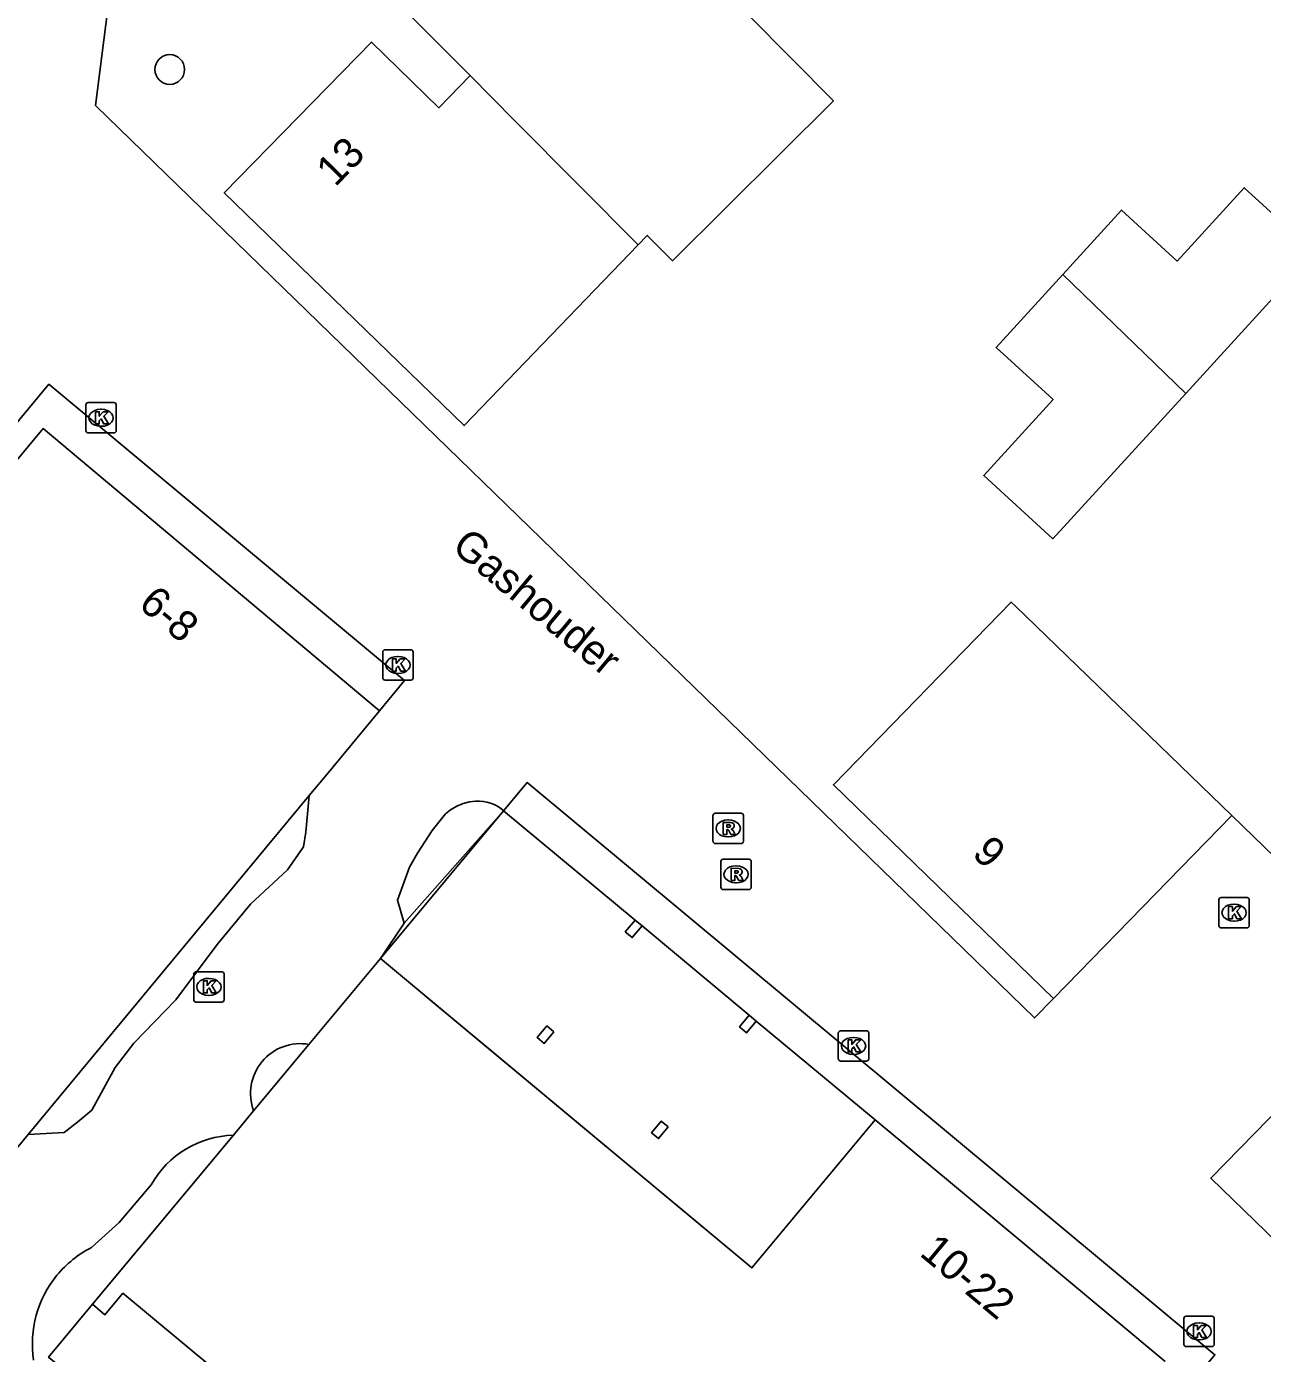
# Model space of a CAD drawing. Extents: x 161772 to 163123, y 383092 to 383917.
# Drawn here: x 162032.86 to 162073.6, y 383312.33 to 383356.05 of the extents above; entities that cross this region are included whole.
import ezdxf

# ---------------------------------------------------------------- set-up
doc = ezdxf.new("R2010")
doc.units = 0
for name, color, linetype in [('IMGEO_Boom', 7, 'Continuous'), ('IMGEO_Groenvoorziening', 7, 'Continuous'), ('IMGEO_Kolk', 7, 'Continuous'), ('IMGEO_Openbare_ruimte_label', 7, 'Continuous'), ('IMGEO_Pand', 7, 'Continuous'), ('IMGEO_Pand_nummerreeks', 7, 'Continuous'), ('IMGEO_Pand_overbouw', 7, 'Continuous'), ('IMGEO_Rijbaan_lokaal_open', 7, 'Continuous'), ('IMGEO_Rioolput', 7, 'Continuous')]:
    doc.layers.add(name, color=color, linetype=linetype)

msp = doc.modelspace()

# ---------------------------------------------------------------- linework, layer by layer
at = {"layer": 'IMGEO_Boom'}
msp.add_circle((162037.581, 383354.637), 0.489, dxfattribs=at)
at = {"layer": 'IMGEO_Groenvoorziening'}
for points in [[(162045.306, 383326.504), (162048.587, 383330.208)], [(162035.032, 383313.946), (162033.589, 383312.199), (162042.479, 383304.929)]]:
    msp.add_lwpolyline(points, dxfattribs=at)
at = {"layer": 'IMGEO_Kolk'}
for p, q in [((162034.816, 383342.733), (162034.816, 383343.585)), ((162034.891, 383343.659), (162035.743, 383343.659)), ((162035.304, 383343.439), (162035.329, 383343.439)), ((162035.817, 383343.585), (162035.817, 383342.733)), ((162035.327, 383342.879), (162035.302, 383342.879)), ((162035.743, 383342.659), (162034.891, 383342.659)), ((162044.602, 383334.588), (162044.602, 383335.44)), ((162044.677, 383335.514), (162045.529, 383335.514)), ((162045.603, 383335.44), (162045.603, 383334.588)), ((162045.09, 383335.294), (162045.115, 383335.294)), ((162045.529, 383334.514), (162044.677, 383334.514)), ((162045.113, 383334.734), (162045.088, 383334.734)), ((162072.161, 383326.425), (162072.161, 383327.277)), ((162072.236, 383327.351), (162073.088, 383327.351)), ((162072.649, 383327.131), (162072.674, 383327.131)), ((162073.162, 383327.277), (162073.162, 383326.425)), ((162073.088, 383326.351), (162072.236, 383326.351)), ((162072.672, 383326.571), (162072.647, 383326.571)), ((162038.447, 383324.906), (162039.299, 383324.906)), ((162038.372, 383323.98), (162038.372, 383324.832)), ((162038.86, 383324.686), (162038.885, 383324.686)), ((162039.373, 383324.832), (162039.373, 383323.98)), ((162038.883, 383324.126), (162038.858, 383324.126)), ((162039.299, 383323.906), (162038.447, 383323.906)), ((162059.617, 383322.035), (162059.617, 383322.887)), ((162059.692, 383322.961), (162060.544, 383322.961)), ((162060.105, 383322.741), (162060.13, 383322.741)), ((162060.618, 383322.887), (162060.618, 383322.035)), ((162060.544, 383321.961), (162059.692, 383321.961)), ((162060.128, 383322.181), (162060.103, 383322.181)), ((162071.081, 383313.551), (162071.933, 383313.551)), ((162071.006, 383312.625), (162071.006, 383313.477)), ((162071.494, 383313.331), (162071.519, 383313.331)), ((162072.007, 383313.477), (162072.007, 383312.625)), ((162071.517, 383312.771), (162071.492, 383312.771)), ((162071.933, 383312.551), (162071.081, 383312.551))]:
    msp.add_line(p, q, dxfattribs=at)
for points in [[(162034.816, 383342.733), (162034.816, 383343.585)], [(162034.891, 383343.659), (162035.743, 383343.659)], [(162035.137, 383343.359), (162035.26, 383343.359), (162035.26, 383343.208), (162035.39, 383343.359), (162035.554, 383343.359), (162035.408, 383343.208), (162035.561, 383342.959), (162035.409, 383342.959), (162035.324, 383343.123), (162035.26, 383343.056), (162035.26, 383342.959), (162035.137, 383342.959), (162035.137, 383343.359)], [(162035.817, 383343.585), (162035.817, 383342.733)], [(162035.743, 383342.659), (162034.891, 383342.659)], [(162044.602, 383334.588), (162044.602, 383335.44)], [(162044.677, 383335.514), (162045.529, 383335.514)], [(162045.603, 383335.44), (162045.603, 383334.588)], [(162044.923, 383335.214), (162045.046, 383335.214), (162045.046, 383335.063), (162045.176, 383335.214), (162045.34, 383335.214), (162045.194, 383335.063), (162045.347, 383334.814), (162045.195, 383334.814), (162045.11, 383334.978), (162045.046, 383334.911), (162045.046, 383334.814), (162044.923, 383334.814), (162044.923, 383335.214)], [(162045.529, 383334.514), (162044.677, 383334.514)], [(162072.161, 383326.425), (162072.161, 383327.277)], [(162072.236, 383327.351), (162073.088, 383327.351)], [(162073.162, 383327.277), (162073.162, 383326.425)], [(162072.482, 383327.051), (162072.605, 383327.051), (162072.605, 383326.9), (162072.735, 383327.051), (162072.899, 383327.051), (162072.753, 383326.9), (162072.906, 383326.651), (162072.754, 383326.651), (162072.669, 383326.815), (162072.605, 383326.748), (162072.605, 383326.651), (162072.482, 383326.651), (162072.482, 383327.051)], [(162073.088, 383326.351), (162072.236, 383326.351)], [(162038.447, 383324.906), (162039.299, 383324.906)], [(162038.372, 383323.98), (162038.372, 383324.832)], [(162038.693, 383324.606), (162038.816, 383324.606), (162038.816, 383324.455), (162038.946, 383324.606), (162039.11, 383324.606), (162038.964, 383324.455), (162039.117, 383324.206), (162038.965, 383324.206), (162038.88, 383324.37), (162038.816, 383324.303), (162038.816, 383324.206), (162038.693, 383324.206), (162038.693, 383324.606)], [(162039.373, 383324.832), (162039.373, 383323.98)], [(162039.299, 383323.906), (162038.447, 383323.906)], [(162059.617, 383322.035), (162059.617, 383322.887)], [(162059.692, 383322.961), (162060.544, 383322.961)], [(162060.618, 383322.887), (162060.618, 383322.035)], [(162059.938, 383322.661), (162060.061, 383322.661), (162060.061, 383322.51), (162060.191, 383322.661), (162060.355, 383322.661), (162060.209, 383322.51), (162060.362, 383322.261), (162060.21, 383322.261), (162060.125, 383322.425), (162060.061, 383322.358), (162060.061, 383322.261), (162059.938, 383322.261), (162059.938, 383322.661)], [(162060.544, 383321.961), (162059.692, 383321.961)], [(162071.081, 383313.551), (162071.933, 383313.551)], [(162071.006, 383312.625), (162071.006, 383313.477)], [(162071.327, 383313.251), (162071.45, 383313.251), (162071.45, 383313.1), (162071.58, 383313.251), (162071.744, 383313.251), (162071.598, 383313.1), (162071.751, 383312.851), (162071.599, 383312.851), (162071.514, 383313.015), (162071.45, 383312.948), (162071.45, 383312.851), (162071.327, 383312.851), (162071.327, 383313.251)], [(162072.007, 383313.477), (162072.007, 383312.625)], [(162071.933, 383312.551), (162071.081, 383312.551)]]:
    msp.add_lwpolyline(points, dxfattribs=at)
for centre, start, end in [((162034.893, 383343.583), 91.552, 178.448), ((162034.893, 383343.583), 91.552, 178.448), ((162035.741, 383343.583), 1.552, 88.448), ((162035.741, 383343.583), 1.552, 88.448), ((162034.893, 383342.735), 181.552, 268.448), ((162034.893, 383342.735), 181.552, 268.448), ((162035.741, 383342.735), 271.552, 358.448), ((162035.741, 383342.735), 271.552, 358.448), ((162044.679, 383335.438), 91.552, 178.448), ((162044.679, 383335.438), 91.552, 178.448), ((162045.527, 383335.438), 1.552, 88.448), ((162045.527, 383335.438), 1.552, 88.448), ((162044.679, 383334.59), 181.552, 268.448), ((162044.679, 383334.59), 181.552, 268.448), ((162045.527, 383334.59), 271.552, 358.448), ((162045.527, 383334.59), 271.552, 358.448), ((162072.238, 383327.275), 91.552, 178.448), ((162072.238, 383327.275), 91.552, 178.448), ((162073.086, 383327.275), 1.552, 88.448), ((162073.086, 383327.275), 1.552, 88.448), ((162072.238, 383326.427), 181.552, 268.448), ((162072.238, 383326.427), 181.552, 268.448), ((162073.086, 383326.427), 271.552, 358.448), ((162073.086, 383326.427), 271.552, 358.448), ((162038.449, 383324.83), 91.552, 178.448), ((162038.449, 383324.83), 91.552, 178.448), ((162039.297, 383324.83), 1.552, 88.448), ((162039.297, 383324.83), 1.552, 88.448), ((162038.449, 383323.982), 181.552, 268.448), ((162038.449, 383323.982), 181.552, 268.448), ((162039.297, 383323.982), 271.552, 358.448), ((162039.297, 383323.982), 271.552, 358.448), ((162059.694, 383322.885), 91.552, 178.448), ((162059.694, 383322.885), 91.552, 178.448), ((162060.542, 383322.885), 1.552, 88.448), ((162060.542, 383322.885), 1.552, 88.448), ((162059.694, 383322.037), 181.552, 268.448), ((162059.694, 383322.037), 181.552, 268.448), ((162060.542, 383322.037), 271.552, 358.448), ((162060.542, 383322.037), 271.552, 358.448), ((162071.083, 383313.475), 91.552, 178.448), ((162071.083, 383313.475), 91.552, 178.448), ((162071.931, 383313.475), 1.552, 88.448), ((162071.931, 383313.475), 1.552, 88.448), ((162071.083, 383312.627), 181.552, 268.448), ((162071.083, 383312.627), 181.552, 268.448), ((162071.931, 383312.627), 271.552, 358.448), ((162071.931, 383312.627), 271.552, 358.448)]:
    msp.add_arc(centre, 0.0765, start, end, dxfattribs=at)
for centre, major_axis, ratio, start_param, end_param in [((162035.303, 383343.159), (-0.387, 0.002), 0.722429, 4.712389, 7.853982), ((162035.328, 383343.159), (-0.39, 0.002), 0.717154, 1.570796, 4.712389), ((162045.089, 383335.014), (-0.387, 0.002), 0.722429, 4.712389, 7.853982), ((162045.114, 383335.014), (-0.39, 0.002), 0.717154, 1.570796, 4.712389), ((162072.648, 383326.851), (-0.387, 0.002), 0.722429, 4.712389, 7.853982), ((162072.673, 383326.851), (-0.39, 0.002), 0.717154, 1.570796, 4.712389), ((162038.859, 383324.406), (-0.387, 0.002), 0.722429, 4.712389, 7.853982), ((162038.884, 383324.406), (-0.39, 0.002), 0.717154, 1.570796, 4.712389), ((162060.104, 383322.461), (-0.387, 0.002), 0.722429, 4.712389, 7.853982), ((162060.129, 383322.461), (-0.39, 0.002), 0.717154, 1.570796, 4.712389), ((162071.493, 383313.051), (-0.387, 0.002), 0.722429, 4.712389, 7.853982), ((162071.518, 383313.051), (-0.39, 0.002), 0.717154, 1.570796, 4.712389)]:
    msp.add_ellipse(centre, major_axis=major_axis, ratio=ratio, start_param=start_param, end_param=end_param, dxfattribs=at)
at = {"layer": 'IMGEO_Pand'}
for points in [[(162047.48, 383354.434), (162045.42, 383356.508), (162051.035, 383362.086), (162054.544, 383358.552), (162056.667, 383356.415), (162059.455, 383353.606), (162054.148, 383348.335), (162053.322, 383349.167), (162053.021, 383348.855)], [(162053.021, 383348.855), (162047.282, 383342.905), (162039.377, 383350.576), (162044.228, 383355.54), (162046.445, 383353.374), (162047.48, 383354.434)], [(162047.48, 383354.434), (162048.944, 383352.961), (162051.052, 383350.838), (162053.021, 383348.855)], [(162067.017, 383347.884), (162068.953, 383350.003), (162070.79, 383348.325), (162072.998, 383350.742), (162075.322, 383348.619), (162071.07, 383343.965)], [(162071.07, 383343.965), (162066.692, 383339.172), (162064.408, 383341.259), (162066.693, 383343.76), (162064.816, 383345.474), (162067.017, 383347.884)], [(162071.07, 383343.965), (162067.017, 383347.884)], [(162044.491, 383333.503), (162033.413, 383342.802), (162019.834, 383326.482)], [(162066.709, 383324.02), (162059.456, 383331.069), (162065.31, 383337.087), (162065.453, 383336.949), (162072.586, 383330.051)], [(162042.175, 383330.708), (162042.699, 383331.34), (162044.491, 383333.503)], [(162042.175, 383330.708), (162032.919, 383319.537)], [(162066.709, 383324.02), (162072.586, 383330.051)], [(162053.147, 383326.413), (162052.916, 383326.605), (162052.596, 383326.221), (162052.827, 383326.029), (162053.147, 383326.413)], [(162044.527, 383325.337), (162042.171, 383322.511)], [(162070.392, 383312.06), (162065.145, 383316.427), (162060.827, 383320.021), (162056.77, 383315.147), (162047.241, 383323.078), (162045.995, 383324.116), (162045.975, 383324.132), (162044.527, 383325.337)], [(162056.914, 383323.277), (162056.684, 383323.469), (162056.364, 383323.085), (162056.595, 383322.893), (162056.914, 383323.277)], [(162050.245, 383322.927), (162050.014, 383323.119), (162049.694, 383322.734), (162049.925, 383322.542), (162050.245, 383322.927)], [(162040.346, 383320.322), (162042.171, 383322.511)], [(162026.638, 383320.859), (162031.017, 383317.241), (162032.919, 383319.537)], [(162040.346, 383320.322), (162039.678, 383319.519)], [(162054.013, 383319.791), (162053.782, 383319.983), (162053.462, 383319.598), (162053.693, 383319.407), (162054.013, 383319.791)], [(162039.678, 383319.519), (162035.032, 383313.946)], [(162035.032, 383313.946), (162035.447, 383313.601), (162036.038, 383314.311), (162042.035, 383309.324)]]:
    msp.add_lwpolyline(points, dxfattribs=at)
at = {"layer": 'IMGEO_Pand_overbouw'}
msp.add_lwpolyline([(162056.684, 383323.469), (162053.147, 383326.413), (162052.916, 383326.605), (162048.587, 383330.208), (162044.527, 383325.337), (162056.77, 383315.147), (162060.827, 383320.021), (162056.914, 383323.277)], close=True, dxfattribs=at)
at = {"layer": 'IMGEO_Rijbaan_lokaal_open'}
for points in [[(162035.617, 383357.251), (162035.13, 383353.454), (162066.087, 383323.385), (162066.709, 383324.02)], [(162044.491, 383333.503), (162045.324, 383334.504), (162033.597, 383344.262), (162019.25, 383326.968), (162019.834, 383326.482)], [(162072.586, 383330.051), (162076.509, 383326.257), (162085.05, 383335.095)], [(162055.615, 383294.185), (162056.483, 383293.468), (162072.028, 383312.283), (162049.364, 383331.142), (162048.587, 383330.208)], [(162032.919, 383319.537), (162034.107, 383319.606), (162034.547, 383319.954), (162035.018, 383320.343), (162035.787, 383321.748), (162036.394, 383322.553), (162037.784, 383323.976), (162039.15, 383325.806), (162040.242, 383327.129), (162041.464, 383328.268), (162041.991, 383329.019), (162042.065, 383329.499), (162042.175, 383330.708)], [(162047.659, 383330.523), (162047.456, 383330.501), (162047.257, 383330.451), (162047.043, 383330.365), (162046.834, 383330.24), (162046.673, 383330.108), (162046.228, 383329.558), (162045.752, 383328.815), (162045.489, 383328.347), (162045.087, 383327.262), (162045.306, 383326.504)], [(162082.872, 383329.333), (162071.894, 383318.107), (162083.161, 383307.175), (162094.093, 383318.339), (162082.872, 383329.333)], [(162045.306, 383326.504), (162044.527, 383325.337)], [(162035.005, 383315.814), (162035.912, 383316.644), (162036.968, 383317.883)]]:
    msp.add_lwpolyline(points, dxfattribs=at)
for centre, radius, start, end in [((162047.754, 383329.278), 1.249, 48.1445, 94.357), ((162041.887, 383320.892), 1.643, 80.0601, 200.303), ((162039.769, 383316.306), 3.214, 91.6196, 150.6183), ((162036.618, 383312.63), 3.57, 116.8601, 140.4595), ((162036.612, 383312.639), 3.559, 140.5165, 188.7139)]:
    msp.add_arc(centre, radius, start, end, dxfattribs=at)
at = {"layer": 'IMGEO_Rioolput'}
for p, q in [((162055.486, 383329.202), (162055.486, 383330.054)), ((162055.561, 383330.128), (162056.413, 383330.128)), ((162055.974, 383329.908), (162055.999, 383329.908)), ((162056.487, 383330.054), (162056.487, 383329.202)), ((162055.997, 383329.348), (162055.972, 383329.348)), ((162056.413, 383329.128), (162055.561, 383329.128)), ((162055.747, 383327.688), (162055.747, 383328.54)), ((162055.822, 383328.614), (162056.674, 383328.614)), ((162056.235, 383328.394), (162056.26, 383328.394)), ((162056.748, 383328.54), (162056.748, 383327.688)), ((162056.674, 383327.614), (162055.822, 383327.614)), ((162056.258, 383327.834), (162056.233, 383327.834))]:
    msp.add_line(p, q, dxfattribs=at)
for points in [[(162055.486, 383329.202), (162055.486, 383330.054)], [(162055.561, 383330.128), (162056.413, 383330.128)], [(162056.075, 383329.826), (162055.823, 383329.828), (162055.823, 383329.428)], [(162056.001, 383329.747), (162055.947, 383329.747), (162055.947, 383329.666)], [(162056.487, 383330.054), (162056.487, 383329.202)], [(162055.823, 383329.428), (162055.947, 383329.428), (162055.947, 383329.59), (162055.958, 383329.59)], [(162055.947, 383329.666), (162055.999, 383329.666)], [(162056.005, 383329.561), (162056.076, 383329.428), (162056.216, 383329.428), (162056.151, 383329.554)], [(162056.413, 383329.128), (162055.561, 383329.128)], [(162055.747, 383327.688), (162055.747, 383328.54)], [(162055.822, 383328.614), (162056.674, 383328.614)], [(162056.748, 383328.54), (162056.748, 383327.688)], [(162056.336, 383328.312), (162056.084, 383328.314), (162056.084, 383327.914)], [(162056.084, 383327.914), (162056.208, 383327.914), (162056.208, 383328.076), (162056.219, 383328.076)], [(162056.262, 383328.233), (162056.208, 383328.233), (162056.208, 383328.152)], [(162056.208, 383328.152), (162056.26, 383328.152)], [(162056.266, 383328.047), (162056.337, 383327.914), (162056.477, 383327.914), (162056.412, 383328.04)], [(162056.674, 383327.614), (162055.822, 383327.614)]]:
    msp.add_lwpolyline(points, dxfattribs=at)
for centre, radius, start, end in [((162055.563, 383330.052), 0.0765, 91.552, 178.448), ((162055.563, 383330.052), 0.0765, 91.552, 178.448), ((162056.007, 383329.651), 0.0964, 77.0061, 93.1865), ((162056.021, 383329.708), 0.0378, 276.6634, 79.6772), ((162056.074, 383329.716), 0.109, 350.3612, 89.416), ((162056.072, 383329.716), 0.112, 277.5842, 350.9817), ((162056.411, 383330.052), 0.0765, 1.552, 88.448), ((162056.411, 383330.052), 0.0765, 1.552, 88.448), ((162055.957, 383329.537), 0.0533, 26.0293, 88.6989), ((162055.983, 383329.855), 0.19, 274.7715, 282.9687), ((162056.056, 383329.501), 0.108, 29.5134, 73.7905), ((162055.563, 383329.204), 0.0765, 181.552, 268.448), ((162055.563, 383329.204), 0.0765, 181.552, 268.448), ((162056.411, 383329.204), 0.0765, 271.552, 358.448), ((162056.411, 383329.204), 0.0765, 271.552, 358.448), ((162055.824, 383328.538), 0.0765, 91.552, 178.448), ((162055.824, 383328.538), 0.0765, 91.552, 178.448), ((162056.672, 383328.538), 0.0765, 1.552, 88.448), ((162056.672, 383328.538), 0.0765, 1.552, 88.448), ((162056.218, 383328.023), 0.0533, 26.0293, 88.6989), ((162056.244, 383328.341), 0.19, 274.7715, 282.9687), ((162056.268, 383328.137), 0.0964, 77.0061, 93.1865), ((162056.282, 383328.194), 0.0378, 276.6634, 79.6772), ((162056.335, 383328.202), 0.109, 350.3612, 89.416), ((162056.333, 383328.202), 0.112, 277.5842, 350.9817), ((162056.317, 383327.987), 0.108, 29.5134, 73.7905), ((162055.824, 383327.69), 0.0765, 181.552, 268.448), ((162055.824, 383327.69), 0.0765, 181.552, 268.448), ((162056.672, 383327.69), 0.0765, 271.552, 358.448), ((162056.672, 383327.69), 0.0765, 271.552, 358.448)]:
    msp.add_arc(centre, radius, start, end, dxfattribs=at)
for centre, major_axis, ratio, start_param, end_param in [((162055.973, 383329.628), (-0.387, 0.002), 0.722429, 4.712389, 7.853982), ((162055.998, 383329.628), (-0.39, 0.002), 0.717154, 1.570796, 4.712389), ((162056.234, 383328.114), (-0.387, 0.002), 0.722429, 4.712389, 7.853982), ((162056.259, 383328.114), (-0.39, 0.002), 0.717154, 1.570796, 4.712389)]:
    msp.add_ellipse(centre, major_axis=major_axis, ratio=ratio, start_param=start_param, end_param=end_param, dxfattribs=at)

# ---------------------------------------------------------------- texts
at = {"layer": 'IMGEO_Openbare_ruimte_label'}
msp.add_text('Gashouder', height=1, rotation=320.1944, dxfattribs=at).set_placement((162046.831, 383338.83))
at = {"layer": 'IMGEO_Pand_nummerreeks'}
for s, rotation, p in [('13', 45.659, (162043.035, 383350.743)), ('6-8', 319.7898, (162036.511, 383336.943)), ('9', 315.8192, (162063.988, 383328.756)), ('10-22', 320.231, (162062.258, 383315.577))]:
    msp.add_text(s, height=1, rotation=rotation, dxfattribs=at).set_placement(p)

doc.saveas('drawing.dxf')
